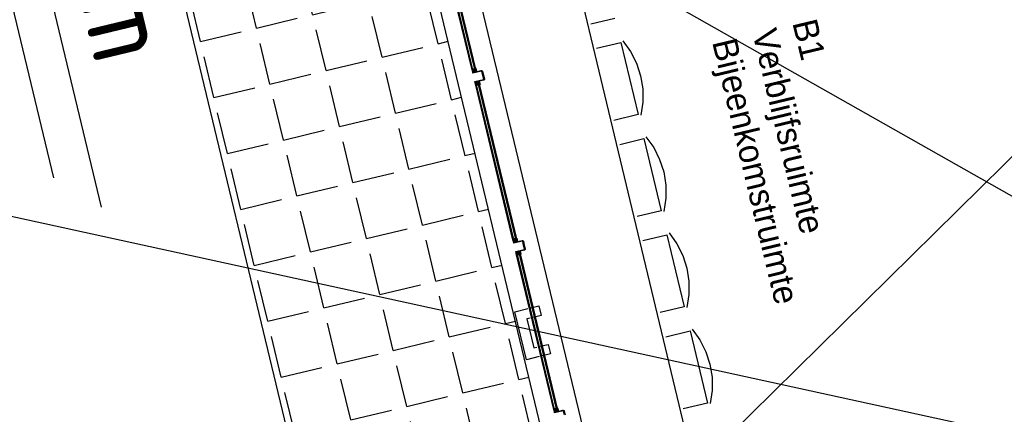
# Model space of a CAD drawing. Header units: millimetres. Extents: x 96940 to 101272, y 432237 to 434659.
# Tile 336 of 398: x 97302.03 to 97308, y 433592.05 to 433594.45. Entities that reach past the tile are written whole.
import ezdxf

# ---------------------------------------------------------------- set-up
doc = ezdxf.new("R2010")
doc.units = ezdxf.units.MM
doc.linetypes.add('DASHDOT', pattern=[25.4, 12.7, -6.35, 0, -6.35])
doc.linetypes.add('DASHED', pattern=[19.05, 12.7, -6.35])
for name, color, linetype in [('BL310---_BUKOZIJN', 1, 'Continuous'), ('Ondergrond_Nieuw_IP', 8, 'Continuous'), ('R_BN_N_Kabels_en_leidingen_maatvoering', 1, 'Continuous'), ('R_BN_T_N_Eindpunt_Voorziening', 1, 'Continuous'), ('R_BN_T_N_Eindpunt_Voorziening_Maatvoering', 1, 'Continuous'), ('R_BN_T_N_Kokersysteem_Coordinaten', 1, 'Continuous'), ('R_BN_T_N_Kokersysteem_laagspanning', 2, 'DASHED'), ('R_BN_T_N_kokersysteem_maatvoering', 7, 'Continuous'), ('R_BN_T_N_Kokersysteem_signaal', 2, 'DASHDOT')]:
    doc.layers.add(name, color=color, linetype=linetype)
doc.layers.add('R_BN_T_N_Coordinaten', color=7, linetype='Continuous', lineweight=25)
doc.styles.add('RET-ISO', font='RET-ISO.shx')
doc.styles.get("Standard").update_dxf_attribs({"font": 'romans.shx'})
doc.dimstyles.new('RET 1-500', dxfattribs={"dimtxt": 1, "dimasz": 1, "dimexe": 0.3, "dimexo": 0, "dimgap": 0.3, "dimtad": 1, "dimdec": 3, "dimzin": 1, "dimtxsty": 'Standard', "dimcen": 0, "dimclrd": 1, "dimclre": 1, "dimclrt": 7, "dimaunit": 2, "dimadec": 4, "dimazin": 0, "dimtfac": 1, "dimtdec": 3, "dimtofl": 0, "dimtmove": 0, "dimatfit": 0, "dimfxl": 1, "dimarcsym": 0})

# ---------------------------------------------------------------- blocks, each defined once
blk = doc.blocks.new('PWK')
at = {"layer": 'BL310---_BUKOZIJN'}
for points in [[(4210, -90), (4210, -66), (4207, -66.4), (4204.1, -66.4), (4201.1, -66), (4201.1, -90), (4204.1, -89.6), (4207, -89.6)], [(4270, -90), (4270, -66), (4273, -66.4), (4275.9, -66.4), (4278.9, -66), (4278.9, -90), (4275.9, -89.6), (4273, -89.6)], [(5270, -90), (5270, -66), (5267, -66.4), (5264.1, -66.4), (5261.1, -66), (5261.1, -90), (5264.1, -89.6), (5267, -89.6)], [(5330, -90), (5330, -66), (5333, -66.4), (5335.9, -66.4), (5338.9, -66), (5338.9, -90), (5335.9, -89.6), (5333, -89.6)], [(6330, -90), (6330, -66), (6327, -66.4), (6324.1, -66.4), (6321.1, -66), (6321.1, -90), (6324.1, -89.6), (6327, -89.6)]]:
    blk.add_hatch(color=256, dxfattribs=at).paths.add_polyline_path(points)
for p, q in [((4233.9, 840.1), (4308.3, 870.4)), ((4308.3, 870.4), (4386.4, 888.8)), ((4386.4, 888.8), (4466.4, 895)), ((4466.4, 895), (4546.5, 888.8)), ((4546.5, 888.8), (4624.6, 870.4)), ((4624.6, 870.4), (4699, 840.1)), ((4833.9, 840.1), (4908.3, 870.4)), ((4908.3, 870.4), (4986.4, 888.8)), ((4986.4, 888.8), (5066.4, 895)), ((5066.4, 895), (5146.5, 888.8)), ((5146.5, 888.8), (5224.6, 870.4)), ((5224.6, 870.4), (5299, 840.1)), ((5433.9, 840.1), (5508.3, 870.4)), ((5508.3, 870.4), (5586.4, 888.8)), ((5586.4, 888.8), (5666.4, 895)), ((5666.4, 895), (5746.5, 888.8)), ((5746.5, 888.8), (5824.6, 870.4)), ((5824.6, 870.4), (5899, 840.1)), ((6033.9, 840.1), (6108.3, 870.4)), ((6108.3, 870.4), (6186.4, 888.8)), ((6186.4, 888.8), (6266.4, 895)), ((6266.4, 895), (6346.5, 888.8)), ((6346.5, 888.8), (6424.6, 870.4)), ((6424.6, 870.4), (6499, 840.1)), ((4091.5, 825), (4091.5, 675)), ((4241.5, 825), (4691.5, 825)), ((4241.5, 675), (4241.5, 825)), ((4691.5, 825), (4691.5, 675)), ((4841.5, 825), (5291.5, 825)), ((4841.5, 675), (4841.5, 825)), ((5291.5, 825), (5291.5, 675)), ((5441.5, 825), (5891.5, 825)), ((5441.5, 675), (5441.5, 825)), ((5891.5, 825), (5891.5, 675)), ((6041.5, 825), (6491.5, 825)), ((6041.5, 675), (6041.5, 825)), ((6491.5, 825), (6491.5, 675)), ((2173, 655.1), (7359.9, 655.1)), ((2173, 55.1), (7359.9, 55.1)), ((5270, -37), (5270.1, -35.8)), ((5270.1, -35.8), (5270.4, -34.6)), ((5270.4, -34.6), (5270.9, -33.5)), ((5270.9, -33.5), (5271.6, -32.5)), ((5271.6, -32.5), (5272.5, -31.6)), ((5272.5, -31.6), (5273.5, -30.9)), ((5273.5, -30.9), (5274.6, -30.4)), ((5274.2, -36), (5274, -36.5)), ((5274, -36.5), (5274, -37)), ((5274.4, -35.5), (5274.2, -36)), ((5274.7, -35.1), (5274.4, -35.5)), ((5274.6, -30.4), (5275.8, -30.1)), ((5275.1, -34.7), (5274.7, -35.1)), ((5275.5, -34.4), (5275.1, -34.7)), ((5276, -34.2), (5275.5, -34.4)), ((5275.8, -30.1), (5277, -30)), ((5276.5, -34), (5276, -34.2)), ((5277, -34), (5276.5, -34)), ((5323, -30), (5324.2, -30.1)), ((5323.5, -34), (5323, -34)), ((5324, -34.2), (5323.5, -34)), ((5324.5, -34.4), (5324, -34.2)), ((5324.2, -30.1), (5325.4, -30.4)), ((5324.9, -34.7), (5324.5, -34.4)), ((5325.3, -35.1), (5324.9, -34.7)), ((5325.6, -35.5), (5325.3, -35.1)), ((5325.4, -30.4), (5326.5, -30.9)), ((5325.8, -36), (5325.6, -35.5)), ((5326, -36.5), (5325.8, -36)), ((5326, -37), (5326, -36.5)), ((5326.5, -30.9), (5327.5, -31.6)), ((5327.5, -31.6), (5328.4, -32.5)), ((5328.4, -32.5), (5329.1, -33.5)), ((5329.1, -33.5), (5329.6, -34.6)), ((5329.6, -34.6), (5329.9, -35.8)), ((5329.9, -35.8), (5330, -37)), ((5680, -30), (5740, -30)), ((5680, -90), (5680, -30)), ((5740, -30), (5740, -90)), ((5920, -30), (5980, -30)), ((5920, -90), (5920, -30)), ((5980, -30), (5980, -90)), ((6330, -37), (6330.1, -35.8)), ((6330.1, -35.8), (6330.4, -34.6)), ((6330.4, -34.6), (6330.9, -33.5)), ((6330.9, -33.5), (6331.6, -32.5)), ((6331.6, -32.5), (6332.5, -31.6)), ((6332.5, -31.6), (6333.5, -30.9)), ((6333.5, -30.9), (6334.6, -30.4)), ((6334.2, -36), (6334, -36.5)), ((6334, -36.5), (6334, -37)), ((6334.4, -35.5), (6334.2, -36)), ((6334.7, -35.1), (6334.4, -35.5)), ((6334.6, -30.4), (6335.8, -30.1)), ((6335.1, -34.7), (6334.7, -35.1)), ((6335.5, -34.4), (6335.1, -34.7)), ((6336, -34.2), (6335.5, -34.4)), ((6335.8, -30.1), (6337, -30)), ((6336.5, -34), (6336, -34.2)), ((6337, -34), (6336.5, -34)), ((4201.1, -66), (3218.9, -66)), ((4201.1, -72), (3218.9, -72)), ((4201.1, -84), (3218.9, -84)), ((4201.1, -90), (3218.9, -90)), ((4189.1, -72), (4189.1, -84)), ((4201.1, -84), (4189.1, -72)), ((4201.1, -72), (4189.1, -84)), ((5261.1, -66), (4278.9, -66)), ((5261.1, -72), (4278.9, -72)), ((4278.9, -84), (4290.9, -72)), ((4278.9, -72), (4290.9, -84)), ((5261.1, -84), (4278.9, -84)), ((5261.1, -90), (4278.9, -90)), ((4290.9, -72), (4290.9, -84)), ((5249.1, -72), (5249.1, -84)), ((5261.1, -84), (5249.1, -72)), ((5261.1, -72), (5249.1, -84)), ((6321.1, -66), (5338.9, -66)), ((6321.1, -72), (5338.9, -72)), ((5338.9, -84), (5350.9, -72)), ((5338.9, -72), (5350.9, -84)), ((6321.1, -84), (5338.9, -84)), ((6321.1, -90), (5338.9, -90)), ((5350.9, -72), (5350.9, -84)), ((5680, -180), (5680, -100)), ((5740, -100), (5740, -120)), ((5920, -120), (5920, -100)), ((5980, -100), (5980, -180)), ((6309.1, -72), (6309.1, -84)), ((6321.1, -84), (6309.1, -72)), ((6321.1, -72), (6309.1, -84)), ((5740, -120), (5920, -120)), ((5980, -180), (5680, -180))]:
    blk.add_line(p, q, dxfattribs=at)
for points in [[(4266, -90), (4266, -37), (4266, -36.9), (4266, -36.9), (4266, -36.8), (4266, -36.8), (4266, -36.7), (4266, -36.7), (4266, -36.6), (4266, -36.6), (4266, -36.5), (4266, -36.5), (4265.9, -36.4), (4265.9, -36.4), (4265.9, -36.3), (4265.9, -36.3), (4265.9, -36.2), (4265.9, -36.2), (4265.9, -36.1), (4265.9, -36.1), (4265.8, -36), (4265.8, -36), (4265.8, -35.9), (4265.8, -35.9), (4265.8, -35.8), (4265.7, -35.8), (4265.7, -35.7), (4265.7, -35.7), (4265.7, -35.6), (4265.6, -35.6), (4265.6, -35.5), (4265.6, -35.5), (4265.6, -35.5), (4265.5, -35.4), (4265.5, -35.4), (4265.5, -35.3), (4265.5, -35.3), (4265.4, -35.2), (4265.4, -35.2), (4265.4, -35.2), (4265.3, -35.1), (4265.3, -35.1), (4265.3, -35), (4265.2, -35), (4265.2, -35), (4265.2, -34.9), (4265.1, -34.9), (4265.1, -34.8), (4265, -34.8), (4265, -34.8), (4265, -34.7), (4264.9, -34.7), (4264.9, -34.7), (4264.8, -34.6), (4264.8, -34.6), (4264.8, -34.6), (4264.7, -34.5), (4264.7, -34.5), (4264.6, -34.5), (4264.6, -34.5), (4264.5, -34.4), (4264.5, -34.4), (4264.5, -34.4), (4264.4, -34.4), (4264.4, -34.3), (4264.3, -34.3), (4264.3, -34.3), (4264.2, -34.3), (4264.2, -34.2), (4264.1, -34.2), (4264.1, -34.2), (4264, -34.2), (4264, -34.2), (4263.9, -34.1), (4263.9, -34.1), (4263.8, -34.1), (4263.8, -34.1), (4263.7, -34.1), (4263.7, -34.1), (4263.6, -34.1), (4263.6, -34.1), (4263.5, -34), (4263.5, -34), (4263.4, -34), (4263.4, -34), (4263.3, -34), (4263.3, -34), (4263.2, -34), (4263.2, -34), (4263.1, -34), (4263.1, -34), (4263, -34), (4240, -34), (4217, -34), (4216.9, -34), (4216.9, -34), (4216.8, -34), (4216.8, -34), (4216.7, -34), (4216.7, -34), (4216.6, -34), (4216.6, -34), (4216.5, -34), (4216.5, -34), (4216.4, -34.1), (4216.4, -34.1), (4216.3, -34.1), (4216.3, -34.1), (4216.2, -34.1), (4216.2, -34.1), (4216.1, -34.1), (4216.1, -34.1), (4216, -34.2), (4216, -34.2), (4215.9, -34.2), (4215.9, -34.2), (4215.8, -34.2), (4215.8, -34.3), (4215.7, -34.3), (4215.7, -34.3), (4215.6, -34.3), (4215.6, -34.4), (4215.5, -34.4), (4215.5, -34.4), (4215.5, -34.4), (4215.4, -34.5), (4215.4, -34.5), (4215.3, -34.5), (4215.3, -34.5), (4215.2, -34.6), (4215.2, -34.6), (4215.2, -34.6), (4215.1, -34.7), (4215.1, -34.7), (4215, -34.7), (4215, -34.8), (4215, -34.8), (4214.9, -34.8), (4214.9, -34.9), (4214.8, -34.9), (4214.8, -35), (4214.8, -35), (4214.7, -35), (4214.7, -35.1), (4214.7, -35.1), (4214.6, -35.2), (4214.6, -35.2), (4214.6, -35.2), (4214.5, -35.3), (4214.5, -35.3), (4214.5, -35.4), (4214.5, -35.4), (4214.4, -35.5), (4214.4, -35.5), (4214.4, -35.5), (4214.4, -35.6), (4214.3, -35.6), (4214.3, -35.7), (4214.3, -35.7), (4214.3, -35.8), (4214.2, -35.8), (4214.2, -35.9), (4214.2, -35.9), (4214.2, -36), (4214.2, -36), (4214.1, -36.1), (4214.1, -36.1), (4214.1, -36.2), (4214.1, -36.2), (4214.1, -36.3), (4214.1, -36.3), (4214.1, -36.4), (4214.1, -36.4), (4214, -36.5), (4214, -36.5), (4214, -36.6), (4214, -36.6), (4214, -36.7), (4214, -36.7), (4214, -36.8), (4214, -36.8), (4214, -36.9), (4214, -36.9), (4214, -37), (4214, -90), (4210, -90), (4210, -37), (4210, -36.9), (4210, -36.8), (4210, -36.6), (4210, -36.5), (4210, -36.4), (4210, -36.3), (4210.1, -36.1), (4210.1, -36), (4210.1, -35.9), (4210.1, -35.8), (4210.1, -35.7), (4210.2, -35.5), (4210.2, -35.4), (4210.2, -35.3), (4210.2, -35.2), (4210.3, -35.1), (4210.3, -35), (4210.3, -34.8), (4210.4, -34.7), (4210.4, -34.6), (4210.5, -34.5), (4210.5, -34.4), (4210.6, -34.3), (4210.6, -34.2), (4210.7, -34), (4210.7, -33.9), (4210.8, -33.8), (4210.8, -33.7), (4210.9, -33.6), (4210.9, -33.5), (4211, -33.4), (4211.1, -33.3), (4211.1, -33.2), (4211.2, -33.1), (4211.3, -33), (4211.3, -32.9), (4211.4, -32.8), (4211.5, -32.7), (4211.6, -32.6), (4211.6, -32.5), (4211.7, -32.4), (4211.8, -32.3), (4211.9, -32.2), (4212, -32.1), (4212.1, -32.1), (4212.1, -32), (4212.2, -31.9), (4212.3, -31.8), (4212.4, -31.7), (4212.5, -31.6), (4212.6, -31.6), (4212.7, -31.5), (4212.8, -31.4), (4212.9, -31.3), (4213, -31.3), (4213.1, -31.2), (4213.2, -31.1), (4213.3, -31.1), (4213.4, -31), (4213.5, -30.9), (4213.6, -30.9), (4213.7, -30.8), (4213.8, -30.8), (4213.9, -30.7), (4214, -30.7), (4214.2, -30.6), (4214.3, -30.6), (4214.4, -30.5), (4214.5, -30.5), (4214.6, -30.4), (4214.7, -30.4), (4214.8, -30.3), (4215, -30.3), (4215.1, -30.3), (4215.2, -30.2), (4215.3, -30.2), (4215.4, -30.2), (4215.5, -30.2), (4215.7, -30.1), (4215.8, -30.1), (4215.9, -30.1), (4216, -30.1), (4216.1, -30.1), (4216.3, -30), (4216.4, -30), (4216.5, -30), (4216.6, -30), (4216.8, -30), (4216.9, -30), (4217, -30), (4240, -30), (4263, -30), (4263.1, -30), (4263.2, -30), (4263.4, -30), (4263.5, -30), (4263.6, -30), (4263.7, -30), (4263.9, -30.1), (4264, -30.1), (4264.1, -30.1), (4264.2, -30.1), (4264.3, -30.1), (4264.5, -30.2), (4264.6, -30.2), (4264.7, -30.2), (4264.8, -30.2), (4264.9, -30.3), (4265, -30.3), (4265.2, -30.3), (4265.3, -30.4), (4265.4, -30.4), (4265.5, -30.5), (4265.6, -30.5), (4265.7, -30.6), (4265.8, -30.6), (4266, -30.7), (4266.1, -30.7), (4266.2, -30.8), (4266.3, -30.8), (4266.4, -30.9), (4266.5, -30.9), (4266.6, -31), (4266.7, -31.1), (4266.8, -31.1), (4266.9, -31.2), (4267, -31.3), (4267.1, -31.3), (4267.2, -31.4), (4267.3, -31.5), (4267.4, -31.6), (4267.5, -31.6), (4267.6, -31.7), (4267.7, -31.8), (4267.8, -31.9), (4267.9, -32), (4267.9, -32.1), (4268, -32.1), (4268.1, -32.2), (4268.2, -32.3), (4268.3, -32.4), (4268.4, -32.5), (4268.4, -32.6), (4268.5, -32.7), (4268.6, -32.8), (4268.7, -32.9), (4268.7, -33), (4268.8, -33.1), (4268.9, -33.2), (4268.9, -33.3), (4269, -33.4), (4269.1, -33.5), (4269.1, -33.6), (4269.2, -33.7), (4269.2, -33.8), (4269.3, -33.9), (4269.3, -34), (4269.4, -34.2), (4269.4, -34.3), (4269.5, -34.4), (4269.5, -34.5), (4269.6, -34.6), (4269.6, -34.7), (4269.7, -34.8), (4269.7, -35), (4269.7, -35.1), (4269.8, -35.2), (4269.8, -35.3), (4269.8, -35.4), (4269.8, -35.5), (4269.9, -35.7), (4269.9, -35.8), (4269.9, -35.9), (4269.9, -36), (4269.9, -36.1), (4270, -36.3), (4270, -36.4), (4270, -36.5), (4270, -36.6), (4270, -36.8), (4270, -36.9), (4270, -37), (4270, -90), (4266, -90)], [(5326, -90), (5326, -37), (5326, -36.9), (5326, -36.9), (5326, -36.8), (5326, -36.8), (5326, -36.7), (5326, -36.7), (5326, -36.6), (5326, -36.6), (5326, -36.5), (5326, -36.5), (5325.9, -36.4), (5325.9, -36.4), (5325.9, -36.3), (5325.9, -36.3), (5325.9, -36.2), (5325.9, -36.2), (5325.9, -36.1), (5325.9, -36.1), (5325.8, -36), (5325.8, -36), (5325.8, -35.9), (5325.8, -35.9), (5325.8, -35.8), (5325.7, -35.8), (5325.7, -35.7), (5325.7, -35.7), (5325.7, -35.6), (5325.6, -35.6), (5325.6, -35.5), (5325.6, -35.5), (5325.6, -35.5), (5325.5, -35.4), (5325.5, -35.4), (5325.5, -35.3), (5325.5, -35.3), (5325.4, -35.2), (5325.4, -35.2), (5325.4, -35.2), (5325.3, -35.1), (5325.3, -35.1), (5325.3, -35), (5325.2, -35), (5325.2, -35), (5325.2, -34.9), (5325.1, -34.9), (5325.1, -34.8), (5325, -34.8), (5325, -34.8), (5325, -34.7), (5324.9, -34.7), (5324.9, -34.7), (5324.8, -34.6), (5324.8, -34.6), (5324.8, -34.6), (5324.7, -34.5), (5324.7, -34.5), (5324.6, -34.5), (5324.6, -34.5), (5324.5, -34.4), (5324.5, -34.4), (5324.5, -34.4), (5324.4, -34.4), (5324.4, -34.3), (5324.3, -34.3), (5324.3, -34.3), (5324.2, -34.3), (5324.2, -34.2), (5324.1, -34.2), (5324.1, -34.2), (5324, -34.2), (5324, -34.2), (5323.9, -34.1), (5323.9, -34.1), (5323.8, -34.1), (5323.8, -34.1), (5323.7, -34.1), (5323.7, -34.1), (5323.6, -34.1), (5323.6, -34.1), (5323.5, -34), (5323.5, -34), (5323.4, -34), (5323.4, -34), (5323.3, -34), (5323.3, -34), (5323.2, -34), (5323.2, -34), (5323.1, -34), (5323.1, -34), (5323, -34), (5300, -34), (5277, -34), (5276.9, -34), (5276.9, -34), (5276.8, -34), (5276.8, -34), (5276.7, -34), (5276.7, -34), (5276.6, -34), (5276.6, -34), (5276.5, -34), (5276.5, -34), (5276.4, -34.1), (5276.4, -34.1), (5276.3, -34.1), (5276.3, -34.1), (5276.2, -34.1), (5276.2, -34.1), (5276.1, -34.1), (5276.1, -34.1), (5276, -34.2), (5276, -34.2), (5275.9, -34.2), (5275.9, -34.2), (5275.8, -34.2), (5275.8, -34.3), (5275.7, -34.3), (5275.7, -34.3), (5275.6, -34.3), (5275.6, -34.4), (5275.5, -34.4), (5275.5, -34.4), (5275.5, -34.4), (5275.4, -34.5), (5275.4, -34.5), (5275.3, -34.5), (5275.3, -34.5), (5275.2, -34.6), (5275.2, -34.6), (5275.2, -34.6), (5275.1, -34.7), (5275.1, -34.7), (5275, -34.7), (5275, -34.8), (5275, -34.8), (5274.9, -34.8), (5274.9, -34.9), (5274.8, -34.9), (5274.8, -35), (5274.8, -35), (5274.7, -35), (5274.7, -35.1), (5274.7, -35.1), (5274.6, -35.2), (5274.6, -35.2), (5274.6, -35.2), (5274.5, -35.3), (5274.5, -35.3), (5274.5, -35.4), (5274.5, -35.4), (5274.4, -35.5), (5274.4, -35.5), (5274.4, -35.5), (5274.4, -35.6), (5274.3, -35.6), (5274.3, -35.7), (5274.3, -35.7), (5274.3, -35.8), (5274.2, -35.8), (5274.2, -35.9), (5274.2, -35.9), (5274.2, -36), (5274.2, -36), (5274.1, -36.1), (5274.1, -36.1), (5274.1, -36.2), (5274.1, -36.2), (5274.1, -36.3), (5274.1, -36.3), (5274.1, -36.4), (5274.1, -36.4), (5274, -36.5), (5274, -36.5), (5274, -36.6), (5274, -36.6), (5274, -36.7), (5274, -36.7), (5274, -36.8), (5274, -36.8), (5274, -36.9), (5274, -36.9), (5274, -37), (5274, -90), (5270, -90), (5270, -37), (5270, -36.9), (5270, -36.8), (5270, -36.6), (5270, -36.5), (5270, -36.4), (5270, -36.3), (5270.1, -36.1), (5270.1, -36), (5270.1, -35.9), (5270.1, -35.8), (5270.1, -35.7), (5270.2, -35.5), (5270.2, -35.4), (5270.2, -35.3), (5270.2, -35.2), (5270.3, -35.1), (5270.3, -35), (5270.3, -34.8), (5270.4, -34.7), (5270.4, -34.6), (5270.5, -34.5), (5270.5, -34.4), (5270.6, -34.3), (5270.6, -34.2), (5270.7, -34), (5270.7, -33.9), (5270.8, -33.8), (5270.8, -33.7), (5270.9, -33.6), (5270.9, -33.5), (5271, -33.4), (5271.1, -33.3), (5271.1, -33.2), (5271.2, -33.1), (5271.3, -33), (5271.3, -32.9), (5271.4, -32.8), (5271.5, -32.7), (5271.6, -32.6), (5271.6, -32.5), (5271.7, -32.4), (5271.8, -32.3), (5271.9, -32.2), (5272, -32.1), (5272.1, -32.1), (5272.1, -32), (5272.2, -31.9), (5272.3, -31.8), (5272.4, -31.7), (5272.5, -31.6), (5272.6, -31.6), (5272.7, -31.5), (5272.8, -31.4), (5272.9, -31.3), (5273, -31.3), (5273.1, -31.2), (5273.2, -31.1), (5273.3, -31.1), (5273.4, -31), (5273.5, -30.9), (5273.6, -30.9), (5273.7, -30.8), (5273.8, -30.8), (5273.9, -30.7), (5274, -30.7), (5274.2, -30.6), (5274.3, -30.6), (5274.4, -30.5), (5274.5, -30.5), (5274.6, -30.4), (5274.7, -30.4), (5274.8, -30.3), (5275, -30.3), (5275.1, -30.3), (5275.2, -30.2), (5275.3, -30.2), (5275.4, -30.2), (5275.5, -30.2), (5275.7, -30.1), (5275.8, -30.1), (5275.9, -30.1), (5276, -30.1), (5276.1, -30.1), (5276.3, -30), (5276.4, -30), (5276.5, -30), (5276.6, -30), (5276.8, -30), (5276.9, -30), (5277, -30), (5300, -30), (5323, -30), (5323.1, -30), (5323.2, -30), (5323.4, -30), (5323.5, -30), (5323.6, -30), (5323.7, -30), (5323.9, -30.1), (5324, -30.1), (5324.1, -30.1), (5324.2, -30.1), (5324.3, -30.1), (5324.5, -30.2), (5324.6, -30.2), (5324.7, -30.2), (5324.8, -30.2), (5324.9, -30.3), (5325, -30.3), (5325.2, -30.3), (5325.3, -30.4), (5325.4, -30.4), (5325.5, -30.5), (5325.6, -30.5), (5325.7, -30.6), (5325.8, -30.6), (5326, -30.7), (5326.1, -30.7), (5326.2, -30.8), (5326.3, -30.8), (5326.4, -30.9), (5326.5, -30.9), (5326.6, -31), (5326.7, -31.1), (5326.8, -31.1), (5326.9, -31.2), (5327, -31.3), (5327.1, -31.3), (5327.2, -31.4), (5327.3, -31.5), (5327.4, -31.6), (5327.5, -31.6), (5327.6, -31.7), (5327.7, -31.8), (5327.8, -31.9), (5327.9, -32), (5327.9, -32.1), (5328, -32.1), (5328.1, -32.2), (5328.2, -32.3), (5328.3, -32.4), (5328.4, -32.5), (5328.4, -32.6), (5328.5, -32.7), (5328.6, -32.8), (5328.7, -32.9), (5328.7, -33), (5328.8, -33.1), (5328.9, -33.2), (5328.9, -33.3), (5329, -33.4), (5329.1, -33.5), (5329.1, -33.6), (5329.2, -33.7), (5329.2, -33.8), (5329.3, -33.9), (5329.3, -34), (5329.4, -34.2), (5329.4, -34.3), (5329.5, -34.4), (5329.5, -34.5), (5329.6, -34.6), (5329.6, -34.7), (5329.7, -34.8), (5329.7, -35), (5329.7, -35.1), (5329.8, -35.2), (5329.8, -35.3), (5329.8, -35.4), (5329.8, -35.5), (5329.9, -35.7), (5329.9, -35.8), (5329.9, -35.9), (5329.9, -36), (5329.9, -36.1), (5330, -36.3), (5330, -36.4), (5330, -36.5), (5330, -36.6), (5330, -36.8), (5330, -36.9), (5330, -37), (5330, -90), (5326, -90)], [(4210, -64.7), (4210, -63.2), (4190, -63.2), (4190, -64.7)], [(4210, -90), (4210, -66), (4210, -66), (4207, -66.4), (4204.1, -66.4), (4201.1, -66), (4201.1, -66), (4201.1, -90), (4201.1, -90), (4204.1, -89.6), (4207, -89.6), (4210, -90)], [(4270, -64.7), (4270, -63.2), (4290, -63.2), (4290, -64.7)], [(4270, -90), (4270, -66), (4270, -66), (4273, -66.4), (4275.9, -66.4), (4278.9, -66), (4278.9, -66), (4278.9, -90), (4278.9, -90), (4275.9, -89.6), (4273, -89.6), (4270, -90)], [(5270, -64.7), (5270, -63.2), (5250, -63.2), (5250, -64.7)], [(5270, -90), (5270, -66), (5270, -66), (5267, -66.4), (5264.1, -66.4), (5261.1, -66), (5261.1, -66), (5261.1, -90), (5261.1, -90), (5264.1, -89.6), (5267, -89.6), (5270, -90)], [(5330, -64.7), (5330, -63.2), (5350, -63.2), (5350, -64.7)], [(5330, -90), (5330, -66), (5330, -66), (5333, -66.4), (5335.9, -66.4), (5338.9, -66), (5338.9, -66), (5338.9, -90), (5338.9, -90), (5335.9, -89.6), (5333, -89.6), (5330, -90)], [(6330, -64.7), (6330, -63.2), (6310, -63.2), (6310, -64.7)], [(6330, -90), (6330, -66), (6330, -66), (6327, -66.4), (6324.1, -66.4), (6321.1, -66), (6321.1, -66), (6321.1, -90), (6321.1, -90), (6324.1, -89.6), (6327, -89.6), (6330, -90)]]:
    blk.add_lwpolyline(points, close=True, dxfattribs=at)
blk.add_lwpolyline([(6360, -34), (6337, -34), (6336.9, -34), (6336.9, -34), (6336.8, -34), (6336.8, -34), (6336.7, -34), (6336.7, -34), (6336.6, -34), (6336.6, -34), (6336.5, -34), (6336.5, -34), (6336.4, -34.1), (6336.4, -34.1), (6336.3, -34.1), (6336.3, -34.1), (6336.2, -34.1), (6336.2, -34.1), (6336.1, -34.1), (6336.1, -34.1), (6336, -34.2), (6336, -34.2), (6335.9, -34.2), (6335.9, -34.2), (6335.8, -34.2), (6335.8, -34.3), (6335.7, -34.3), (6335.7, -34.3), (6335.6, -34.3), (6335.6, -34.4), (6335.5, -34.4), (6335.5, -34.4), (6335.5, -34.4), (6335.4, -34.5), (6335.4, -34.5), (6335.3, -34.5), (6335.3, -34.5), (6335.2, -34.6), (6335.2, -34.6), (6335.2, -34.6), (6335.1, -34.7), (6335.1, -34.7), (6335, -34.7), (6335, -34.8), (6335, -34.8), (6334.9, -34.8), (6334.9, -34.9), (6334.8, -34.9), (6334.8, -35), (6334.8, -35), (6334.7, -35), (6334.7, -35.1), (6334.7, -35.1), (6334.6, -35.2), (6334.6, -35.2), (6334.6, -35.2), (6334.5, -35.3), (6334.5, -35.3), (6334.5, -35.4), (6334.5, -35.4), (6334.4, -35.5), (6334.4, -35.5), (6334.4, -35.5), (6334.4, -35.6), (6334.3, -35.6), (6334.3, -35.7), (6334.3, -35.7), (6334.3, -35.8), (6334.2, -35.8), (6334.2, -35.9), (6334.2, -35.9), (6334.2, -36), (6334.2, -36), (6334.1, -36.1), (6334.1, -36.1), (6334.1, -36.2), (6334.1, -36.2), (6334.1, -36.3), (6334.1, -36.3), (6334.1, -36.4), (6334.1, -36.4), (6334, -36.5), (6334, -36.5), (6334, -36.6), (6334, -36.6), (6334, -36.7), (6334, -36.7), (6334, -36.8), (6334, -36.8), (6334, -36.9), (6334, -36.9), (6334, -37), (6334, -90), (6330, -90), (6330, -37), (6330, -36.9), (6330, -36.8), (6330, -36.6), (6330, -36.5), (6330, -36.4), (6330, -36.3), (6330.1, -36.1), (6330.1, -36), (6330.1, -35.9), (6330.1, -35.8), (6330.1, -35.7), (6330.2, -35.5), (6330.2, -35.4), (6330.2, -35.3), (6330.2, -35.2), (6330.3, -35.1), (6330.3, -35), (6330.3, -34.8), (6330.4, -34.7), (6330.4, -34.6), (6330.5, -34.5), (6330.5, -34.4), (6330.6, -34.3), (6330.6, -34.2), (6330.7, -34), (6330.7, -33.9), (6330.8, -33.8), (6330.8, -33.7), (6330.9, -33.6), (6330.9, -33.5), (6331, -33.4), (6331.1, -33.3), (6331.1, -33.2), (6331.2, -33.1), (6331.3, -33), (6331.3, -32.9), (6331.4, -32.8), (6331.5, -32.7), (6331.6, -32.6), (6331.6, -32.5), (6331.7, -32.4), (6331.8, -32.3), (6331.9, -32.2), (6332, -32.1), (6332.1, -32.1), (6332.1, -32), (6332.2, -31.9), (6332.3, -31.8), (6332.4, -31.7), (6332.5, -31.6), (6332.6, -31.6), (6332.7, -31.5), (6332.8, -31.4), (6332.9, -31.3), (6333, -31.3), (6333.1, -31.2), (6333.2, -31.1), (6333.3, -31.1), (6333.4, -31), (6333.5, -30.9), (6333.6, -30.9), (6333.7, -30.8), (6333.8, -30.8), (6333.9, -30.7), (6334, -30.7), (6334.2, -30.6), (6334.3, -30.6), (6334.4, -30.5), (6334.5, -30.5), (6334.6, -30.4), (6334.7, -30.4), (6334.8, -30.3), (6335, -30.3), (6335.1, -30.3), (6335.2, -30.2), (6335.3, -30.2), (6335.4, -30.2), (6335.5, -30.2), (6335.7, -30.1), (6335.8, -30.1), (6335.9, -30.1), (6336, -30.1), (6336.1, -30.1), (6336.3, -30), (6336.4, -30), (6336.5, -30), (6336.6, -30), (6336.8, -30), (6336.9, -30), (6337, -30), (6360, -30)], dxfattribs=at)
at = {"layer": 'BL310---_BUKOZIJN', "insert": (4367.1, 2013.9), "char_height": 150, "width": 2046.45, "attachment_point": 1, "style": 'RET-ISO'}
blk.add_mtext('{\\Fret-iso.shx;B1\\PVerblijfsruimte\\PBijeenkomstruimte}', dxfattribs=at)
blk = doc.blocks.new('*D704')
at = {"layer": 'Defpoints', "color": 0, "transparency": 16777216}
for p in [(97302.2893, 433597.6197), (97304.8139, 433587.1189), (97302.8546, 433586.6479)]:
    blk.add_point(p, dxfattribs=at)
at = {"layer": 'R_BN_T_N_Eindpunt_Voorziening_Maatvoering', "color": 1, "lineweight": -2, "transparency": 16777216}
for p, q in [((97302.2893, 433597.6197), (97300.33, 433597.1486)), ((97300.4469, 433596.6625), (97302.7377, 433587.134)), ((97304.8139, 433587.1189), (97302.8546, 433586.6479))]:
    blk.add_line(p, q, dxfattribs=at)
at = {"layer": 'R_BN_T_N_Eindpunt_Voorziening_Maatvoering', "color": 1, "transparency": 16777216}
for points in [[(97300.5279, 433596.682), (97300.3658, 433596.643), (97300.33, 433597.1486)], [(97302.8188, 433587.1535), (97302.6567, 433587.1145), (97302.8546, 433586.6479)]]:
    blk.add_solid(points, dxfattribs=at)
at = {"layer": 'R_BN_T_N_Eindpunt_Voorziening_Maatvoering', "color": 7, "transparency": 16777216, "insert": (97302.2959, 433590.8865), "char_height": 0.5, "attachment_point": 5, "rotation": 283.5187}
blk.add_mtext('10,80', dxfattribs=at)

msp = doc.modelspace()

# ---------------------------------------------------------------- hatches: boundary and pattern name
at = {"layer": 'Ondergrond_Nieuw_IP'}
h = msp.add_hatch(dxfattribs=at)
h.set_pattern_fill('ANGLE', color=256, scale=0.05, angle=13.5)
h.set_pattern_definition([(13.5, (-3.96203, 13.1327), (-0.08153079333, 0.3396001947), [0.254, -0.09525]), (103.5, (-3.96203, 13.1327), (-0.3396001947, -0.08153079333), [0.254, -0.09525])])
h.paths.add_polyline_path([(97303.74771, 433597.97034), (97302.28927, 433597.61969), (97304.71778, 433587.50721), (97306.17622, 433587.85785)])

# ---------------------------------------------------------------- linework, layer by layer
for p, q in [((97306.17622, 433587.85785), (97303.74771, 433597.97034)), ((97304.71778, 433587.50721), (97302.28927, 433597.61969))]:
    msp.add_line(p, q, dxfattribs=at)
at = {"layer": 'R_BN_T_N_Eindpunt_Voorziening', "color": 1}
msp.add_lwpolyline([(97311.64045, 433590.19944, 0.25, 0.25, 0), (97309.3068, 433589.63901, 5, 5, 0)], format="xyseb", dxfattribs=at)
at = {"layer": 'R_BN_T_N_Kokersysteem_laagspanning', "ltscale": 0.3}
msp.add_line((97301.34294, 433597.19075), (97303.32221, 433588.95833), dxfattribs=at)
at = {"layer": 'R_BN_T_N_Kokersysteem_signaal', "color": 2, "linetype": 'DASHDOT', "ltscale": 0.3}
msp.add_line((97301.63239, 433597.0135), (97303.61079, 433588.78471), dxfattribs=at)

# ---------------------------------------------------------------- block references
at = {"layer": 'R_BN_T_N_Eindpunt_Voorziening', "color": 1, "xscale": 0.0009999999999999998, "yscale": 0.0009999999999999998, "zscale": 0.0009999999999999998, "rotation": 283.5038322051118}
msp.add_blockref('PWK', (97303.87849, 433598.23921), dxfattribs=at)

# ---------------------------------------------------------------- texts
at = {"layer": 'R_BN_T_N_kokersysteem_maatvoering', "insert": (97302.68514, 433595.48044), "char_height": 0.5, "width": 4.2841301, "attachment_point": 1, "rotation": 283.548702}
msp.add_mtext('{\\Fisocp|c0;8,5m}', dxfattribs=at)

# ---------------------------------------------------------------- dimensions: what is measured, and where the dimension line sits
at = {"layer": 'R_BN_T_N_Eindpunt_Voorziening_Maatvoering'}
dim = msp.add_linear_dim(base=(97302.85461, 433586.64786), p1=(97302.28927, 433597.61969), p2=(97304.81391, 433587.11892), angle=283.518696, dimstyle='RET 1-500', override={"dimtxt": 0.5, "dimasz": 0.5, "dimexe": 0, "dimgap": 0.15, "dimdec": 2, "dimzin": 0, "dimtofl": 1, "dimatfit": 2}, dxfattribs=at)
dim.commit()
dim.dimension.update_dxf_attribs({"geometry": '*D704', "text_midpoint": (97301.8607, 433590.78182), "dimtype": 161})

# ---------------------------------------------------------------- leaders
at = {"layer": 'R_BN_N_Kabels_en_leidingen_maatvoering', "color": 1, "annotation_type": 0, "has_hookline": 1, "hookline_direction": 0}
for points, text_width in [([(97301.34294, 433597.19075), (97313.19241, 433593.83193), (97313.49241, 433593.83193)], 10.42857), ([(97301.63239, 433597.0135), (97314.60034, 433589.65441), (97314.90034, 433589.65441)], 10.7619)]:
    msp.add_leader(points, dimstyle='RET 1-500', override={"dimasz": 0.3, "dimexe": 0, "dimzin": 0, "dimtofl": 1, "dimatfit": 2}, dxfattribs=dict(at, text_width=text_width))
at = {"layer": 'R_BN_T_N_Coordinaten', "annotation_type": 0, "has_hookline": 1, "hookline_direction": 0, "text_width": 10.71429}
msp.add_leader([(97297.96306, 433594.13177), (97314.23014, 433590.57613)], dimstyle='RET 1-500', override={"dimexe": 0, "dimzin": 0, "dimtofl": 1, "dimatfit": 2}, dxfattribs=at)
at = {"layer": 'R_BN_T_N_Kokersysteem_Coordinaten', "color": 7, "annotation_type": 0, "has_hookline": 1, "hookline_direction": 0}
for points, text_width in [([(97303.32221, 433588.95833), (97311.22224, 433596.75231), (97311.72224, 433596.75231)], 5.35714), ([(97303.61166, 433588.78109), (97311.71029, 433594.23481), (97312.21029, 433594.23481)], 5.21429)]:
    msp.add_leader(points, dimstyle='RET 1-500', override={"dimasz": 0.5, "dimexe": 0, "dimzin": 0, "dimtofl": 1, "dimatfit": 2}, dxfattribs=dict(at, text_width=text_width))

doc.saveas('drawing.dxf')
